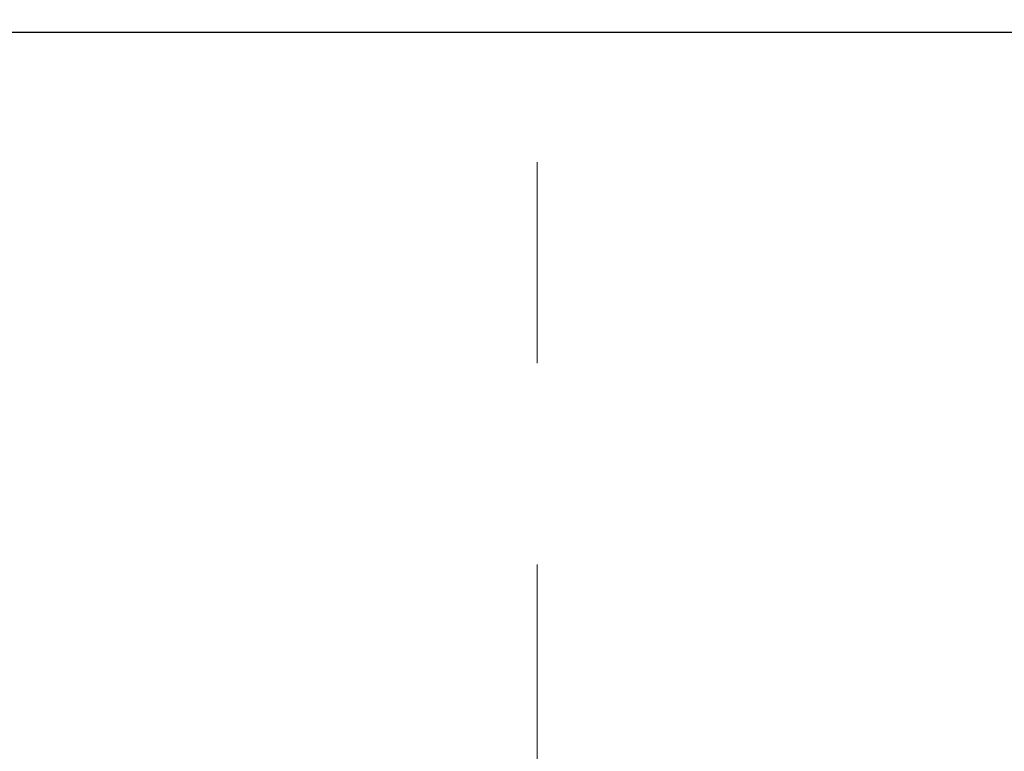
# Model space of a CAD drawing. Header units: inches. Extents: x 1 to 669, y 0 to 417.
# Tile 311 of 448: x 327 to 342, y 251 to 262. Entities that reach past the tile are written whole.
import ezdxf

# ---------------------------------------------------------------- set-up
doc = ezdxf.new("R2010")
doc.units = ezdxf.units.IN
doc.header["$LTSCALE"] = 12
doc.header["$MEASUREMENT"] = 0
doc.header["$PDMODE"] = 1
doc.linetypes.add('C', pattern=[2, 1.25, -0.25, 0.25, -0.25])
doc.layers.get('0').update_dxf_attribs({"linetype": 'CONTINUOUS'})
doc.layers.get('Defpoints').update_dxf_attribs({"linetype": 'CONTINUOUS'})
doc.layers.add('C', color=4, linetype='C', lineweight=13)
doc.layers.add('D', color=2, linetype='CONTINUOUS')
doc.styles.get("Standard").update_dxf_attribs({"font": 'SIMPLEX.SHX', "width": 0.875})
doc.dimstyles.new('STANDARD$0', dxfattribs={"dimscale": 32, "dimtxt": 0.09375, "dimasz": 0.0625, "dimexe": 0.03125, "dimexo": 0.03125, "dimgap": 0.03125, "dimtad": 1, "dimtih": 1, "dimtoh": 1, "dimdec": 4, "dimzin": 12, "dimdsep": 46, "dimlunit": 5, "dimtxsty": 'Standard', "dimcen": -0.03125, "dimclrd": 256, "dimclre": 256, "dimclrt": 256, "dimadec": 0, "dimazin": 0, "dimtfac": 0.875, "dimtdec": 4, "dimtofl": 0, "dimtmove": 0, "dimatfit": 3, "dimfxl": 1, "dimtolj": 1, "dimtzin": 12, "dimlwd": 13, "dimlwe": 13, "dimarcsym": 0})

# ---------------------------------------------------------------- blocks, each defined once
blk = doc.blocks.new('*D70')
at = {"layer": 'D', "lineweight": 13, "transparency": 16777216}
for p, q in [((327.545, 287.004), (425.205, 287.004)), ((424.205, 285.004), (424.205, 231.372)), ((424.205, 167.621), (424.205, 223.247)), ((370.131, 165.621), (425.205, 165.621))]:
    blk.add_line(p, q, dxfattribs=at)
at = {"layer": 'D', "transparency": 16777216}
for points in [[(423.871, 285.004), (424.538, 285.004), (424.205, 287.004)], [(423.871, 167.621), (424.538, 167.621), (424.205, 165.621)]]:
    blk.add_solid(points, dxfattribs=at)
at = {"layer": 'Defpoints', "color": 0, "transparency": 16777216}
for p in [(326.545, 287.004), (369.131, 165.621), (424.205, 165.621)]:
    blk.add_point(p, dxfattribs=at)
at = {"layer": 'D', "transparency": 16777216, "insert": (424.205, 227.309), "char_height": 3, "attachment_point": 5}
blk.add_mtext('\\A1;121{\\H0.875x;\\S1/2;}{}{\\C2;%%p1}', dxfattribs=at)

msp = doc.modelspace()

# ---------------------------------------------------------------- linework, layer by layer
at = {"extrusion": (-1, 4.93038e-32, -2.22045e-16)}
msp.add_line((304.57151, 261.62097), (379.94651, 261.62097), dxfattribs=at)
at = {"layer": 'C'}
msp.add_line((334.57151, 277.68239), (334.57151, 163.62097), dxfattribs=at)

# ---------------------------------------------------------------- dimensions: what is measured, and where the dimension line sits
at = {"layer": 'D'}
dim = msp.add_linear_dim(base=(424.20482, 165.62097), p1=(326.54465, 287.0038), p2=(369.1312, 165.62097), angle=90, text='<>{}{\\C2;%%p1}', dimstyle='STANDARD$0', override={"dimdec": 1, "dimtp": 1, "dimtm": 1, "dimarcsym": 1}, dxfattribs=at)
dim.commit()
dim.dimension.update_dxf_attribs({"geometry": '*D70', "text_midpoint": (424.20482, 227.30911), "dimtype": 160})

doc.saveas('drawing.dxf')
